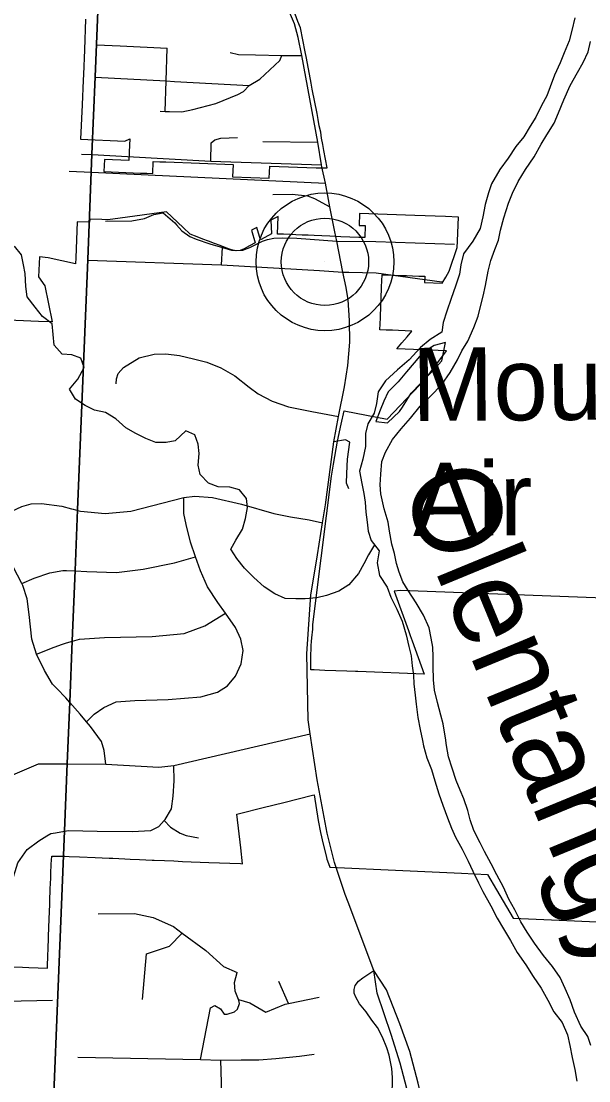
# Model space of a CAD drawing. Extents: x 114604 to 551442, y 316898 to 567001.
# Drawn here: x 194083 to 197319, y 444314 to 450356 of the extents above; entities that cross this region are included whole.
import ezdxf

# ---------------------------------------------------------------- set-up
doc = ezdxf.new("R2010")
doc.units = 0
for name, color, linetype in [('_CIVIL_CONSTRUCTION', 7, 'Continuous'), ('DV_X_County_Line', 7, 'Continuous'), ('GE_P_Alignment_1000_Cardinal_Points', 7, 'Continuous'), ('GE_P_Alignment_100_Cardinal_Points', 7, 'Continuous'), ('GE_P_Alignment_100_Stations', 7, 'Continuous'), ('GE_P_Alignment_500_Bearings', 7, 'Continuous'), ('GE_P_Alignment_500_Distances', 7, 'Continuous'), ('GE_X_Alignment', 7, 'Continuous'), ('PM_P_Cells', 7, 'Continuous'), ('PM_X_Dotted_Line', 7, 'Continuous'), ('RD_P_GR_Rt', 7, 'Continuous')]:
    doc.layers.add(name, color=color, linetype=linetype)

msp = doc.modelspace()

# ---------------------------------------------------------------- linework, layer by layer
at = {"layer": '_CIVIL_CONSTRUCTION'}
msp.add_line((196093.3, 444942.5), (195947.1, 445332.2), dxfattribs=at)
for points in [[(195797.3, 449525.1), (195795.1, 449536.1), (195773.3, 449665.2), (195682.9, 450160.3), (195662.2, 450263.4), (195640.8, 450341.4), (195562.2, 450525.9), (195472.7, 450771.2)], [(195871.7, 449154.5), (195842.8, 449296.8), (195816.7, 449432), (195797.3, 449525.1)], [(195734.9, 447084.4), (195735.6, 447094.9), (195771.2, 447314), (195800.5, 447495.6), (195817.2, 447598.9), (195864.3, 447958.2), (195891.3, 448102.5), (195925.7, 448270.5), (195944.8, 448392.1), (195956.2, 448526.6), (195955.1, 448649.2), (195946.5, 448766.3), (195934.7, 448837.4), (195915.8, 448925.8), (195882.4, 449101.8), (195871.7, 449154.5)], [(195878.1, 445529.6), (195868, 445559.3), (195826.4, 445725.3), (195770.3, 446030.4), (195729.3, 446293.1), (195719, 446371.9), (195711.2, 446748.7), (195734.9, 447084.4)], [(195947.1, 445332.2), (195930.6, 445376), (195878.1, 445529.6)], [(196423.9, 443817), (196422.8, 443843.8), (196404.3, 444005.8), (196380.1, 444150.4), (196346.6, 444300.7), (196297.8, 444481.1), (196241.1, 444638.1), (196165.5, 444832.2), (196093.3, 444942.5)], [(196333.1, 443283.4), (196344, 443378.9), (196352.9, 443579.3), (196350.4, 443777.3), (196340, 443931.3), (196321.6, 444071.3), (196290.3, 444233.2), (196242.7, 444414.6), (196192.6, 444577.9), (196111.2, 444813.8), (196093.3, 444942.5)]]:
    msp.add_lwpolyline(points, dxfattribs=at)
at = {"layer": 'DV_X_County_Line'}
for points in [[(197238.7, 450374.8), (197222.5, 450302.6), (197206.4, 450244.4), (197178.2, 450176.3), (197156.1, 450118.2), (197123.9, 450048), (197097.8, 449981.9), (197079.7, 449929.8), (197049.5, 449875.6), (197017.4, 449809.5), (196985.3, 449757.4), (196949.1, 449697.3), (196903, 449641.2), (196858.8, 449575.1), (196810.6, 449511), (196764.4, 449428.8), (196746.3, 449376.7), (196728.2, 449310.5), (196714, 449240.4), (196699.9, 449174.2), (196657.7, 449102), (196603.5, 449029.9), (196589.4, 448965.8), (196581.3, 448913.6), (196559.1, 448845.5), (196534.9, 448775.3), (196508.8, 448703.2), (196488.6, 448637), (196480.5, 448582.9), (196414.4, 448540.8), (196358.3, 448494.8), (196294.1, 448424.7), (196227.9, 448368.6), (196159.7, 448304.5), (196117.6, 448242.4), (196107.4, 448176.2), (196095.3, 448120.1), (196059.2, 448060), (196045, 448005.9), (196044.9, 447931.7), (196030.7, 447859.5), (196010.6, 447789.3), (196024.4, 447719.1), (196036.3, 447662.9), (196044.2, 447612.8), (196048.1, 447556.6), (196056, 447498.5), (196059.9, 447448.3), (196077.8, 447394.2), (196123.7, 447335.9), (196111.6, 447267.8), (196125.4, 447195.5), (196169.3, 447129.3), (196189.2, 447071.1), (196225.1, 447002.9), (196255, 446934.7), (196276.8, 446856.4), (196292.7, 446790.2), (196306.6, 446738.1), (196312.5, 446679.9), (196318.4, 446627.7), (196320.3, 446577.6), (196328.2, 446513.4), (196334.1, 446461.3), (196343.9, 446385), (196357.8, 446316.8), (196370.4, 446253.8)], [(196499.8, 446278.5), (196487.9, 446348.8), (196476, 446398.9), (196456.2, 446471.1), (196438.3, 446541.3), (196432.4, 446599.5), (196430.6, 446677.7), (196430.7, 446731.9), (196428.8, 446786), (196420.9, 446838.2), (196409, 446896.3), (196377.1, 446968.6), (196335.3, 447038.8), (196289.4, 447109.1), (196259.4, 447159.3), (196237.5, 447213.4), (196221.6, 447263.6), (196211.7, 447319.8), (196195.8, 447373.9), (196182, 447448.2), (196174.1, 447500.3), (196152.2, 447574.5), (196132.4, 447660.8), (196128.5, 447713), (196132.6, 447773.1), (196138.8, 447845.3), (196158.9, 447899.4), (196199.1, 447971.6), (196249.2, 448031.7), (196301.4, 448091.8), (196357.6, 448159.9), (196415.7, 448218), (196479.9, 448284), (196528.1, 448352.2), (196570.2, 448424.3), (196594.4, 448476.4), (196628.5, 448530.5), (196662.7, 448608.7), (196688.8, 448674.8), (196701, 448729), (196717.1, 448787.1), (196729.2, 448849.3), (196745.4, 448931.5), (196759.5, 448991.6), (196783.7, 449053.8), (196803.8, 449107.9), (196815.9, 449164), (196834.1, 449234.2), (196860.3, 449318.4), (196884.4, 449374.5), (196916.6, 449442.6), (196958.7, 449510.8), (197006.9, 449582.9), (197047.1, 449655), (197079.2, 449707.1), (197121.4, 449775.3), (197145.5, 449833.4), (197175.7, 449907.6), (197211.9, 449989.7), (197254.1, 450063.9), (197286.2, 450120), (197314.3, 450182.1), (197328.5, 450240.3)], [(196502.4, 448524.7), (196436.3, 448506.7), (196372.2, 448466.7), (196324, 448408.6), (196279.9, 448356.5), (196231.8, 448300.4), (196175.6, 448242.3), (196149.5, 448190.2), (196129.4, 448138.1), (196105.2, 448074), (196171.2, 448065.9), (196239.4, 448129.9)], [(196239.4, 448129.9), (196257.5, 448156), (196305.7, 448234.1), (196357.8, 448288.2), (196422, 448354.3), (196480.2, 448418.4), (196502.4, 448524.7)], [(197330.6, 444515.6), (197313.2, 444565.9), (197273.9, 444626.5), (197236.9, 444705.1), (197211.8, 444775.5), (197184.6, 444840), (197155.4, 444902.5), (197112.1, 444965.1), (197060.9, 445027.9), (197009.8, 445098.6), (196966.5, 445161.3), (196931.2, 445219.8), (196896.1, 445288.4), (196862.8, 445348.9), (196831.7, 445417.4), (196794.6, 445488), (196761.3, 445550.6), (196724.2, 445621.2), (196698.8, 445671.6), (196663.7, 445742.1), (196642.5, 445802.5), (196629.1, 445854.8), (196605.9, 445921.2), (196584.6, 445971.6), (196563.2, 446025.9), (196540.1, 446096.4), (196518.9, 446160.7), (196507.7, 446225), (196501.1, 446270), (196499.8, 446278.5)], [(196370.4, 446253.8), (196375.6, 446224.6), (196394.8, 446156.2), (196422, 446089.8), (196441.1, 446025.4), (196464.2, 445951), (196487.4, 445886.6), (196512.5, 445814.1), (196535.8, 445753.7), (196559.1, 445703.3), (196596.3, 445634.8), (196631.4, 445566.2), (196656.7, 445509.8), (196689.9, 445443.2), (196715.3, 445392.8), (196760.3, 445312.1), (196795.4, 445241.5), (196832.7, 445181), (196871.9, 445114.4), (196911, 445045.7), (196960.2, 444975), (197001.3, 444908.4), (197046.5, 444841.7), (197085.7, 444773.1), (197118.8, 444706.5), (197166.1, 444645.8), (197197.2, 444575.3), (197210.5, 444515), (197223.6, 444446.7), (197238.8, 444378.4), (197249.9, 444312.2)]]:
    msp.add_lwpolyline(points, dxfattribs=at)
at = {"layer": 'GE_P_Alignment_1000_Cardinal_Points'}
for p, q in [((194513, 450221.7), (194646.7, 450215.4)), ((194646.7, 450215.4), (194914.1, 450202.7)), ((194956.3, 450012.9), (195383, 449988.6)), ((195461, 449669.8), (195773.3, 449665.2)), ((194688.1, 449584), (195163.3, 449557.6)), ((195163.3, 449557.6), (195795.1, 449536.1)), ((195224.3, 448966.1), (195230.4, 449064.9))]:
    msp.add_line(p, q, dxfattribs=at)
for points in [[(194904.1, 449840.2), (194908.9, 450015.6), (194914.1, 450202.7)], [(194875.8, 449842.8), (194904.1, 449840.2), (194928, 449840.1), (194998.3, 449839.9), (195061.8, 449851.7), (195192.4, 449886.7), (195317.5, 449938.2), (195349.9, 449954.4), (195383, 449988.6), (195442.8, 450025.8), (195558, 450132.4), (195568.9, 450160.3)], [(195274.4, 450176.5), (195322.2, 450165.7), (195419.4, 450163.6)], [(195419.4, 450163.6), (195568.9, 450160.3), (195682.9, 450160.3)], [(194505.4, 450036.2), (194908.9, 450015.6), (194956.3, 450012.9)], [(195163.3, 449557.6), (195165.9, 449661.7), (195186.7, 449680.1), (195221, 449688.8), (195315.1, 449692.3)], [(194425.9, 449598.6), (194487.5, 449595.2), (194688.1, 449584)], [(194563.9, 449214.8), (194713, 449217), (194785.2, 449230.8), (194839.5, 449254.6), (194892.9, 449263.9)], [(194892.9, 449263.9), (194957.8, 449205.4), (194967.4, 449195.2)], [(194967.4, 449195.2), (194999.3, 449161.2), (195044.1, 449128.1), (195079.8, 449112.8), (195157.6, 449085.5), (195230.4, 449064.9), (195281.1, 449050.9), (195310.6, 449048.6), (195346.9, 449050.5), (195385.6, 449065.2), (195457.9, 449102), (195487, 449112), (195523.3, 449117.9), (195574.6, 449120.4), (195654.4, 449118.9), (195882.4, 449101.8), (196105, 449100), (196553.1, 449085.1)], [(194463, 448993.4), (195224.3, 448966.1), (195784.1, 448934.7), (195915.8, 448925.8), (195950, 448924.8)], [(195950, 448924.8), (196106.5, 448920.3), (196480.4, 448869.1)], [(194624.7, 448288), (194626.6, 448316.1), (194636.5, 448346.2), (194666.5, 448380.4), (194754.4, 448436.7), (194840.4, 448456.9), (194906.4, 448459.1), (194984.4, 448449.2), (195064.5, 448431.3), (195140.6, 448411.4), (195220.7, 448379.4), (195300.8, 448333.4), (195383, 448269.4), (195433.1, 448231.4), (195513.2, 448189.4), (195607.3, 448157.5), (195739.4, 448129.7), (195891.3, 448102.5)], [(195951.5, 447689.9), (195936.7, 447721), (195940, 447776.1), (195943, 447858.6), (195956.9, 447954.8), (195931.3, 447969), (195864.3, 447958.2)], [(194379.3, 447573.2), (194404.9, 447566.1), (194420.1, 447562), (194562.3, 447549.7), (194708.3, 447562.1), (195009.9, 447639.3), (195072.2, 447647), (195174.3, 447639.2), (195338.4, 447601.4), (195522.6, 447549.6), (195618.7, 447529.7), (195724.8, 447511.8), (195800.5, 447495.6)], [(193882.9, 447471.6), (193976.1, 447536.6), (194086, 447589), (194140, 447603.1), (194198, 447605.2), (194314.1, 447591.4), (194369.1, 447576.1), (194379.3, 447573.2)], [(194454.8, 446360.7), (194498.8, 446404.3), (194554.7, 446442.5), (194624.7, 446474.7), (194730.7, 446483), (194920.7, 446487.3), (195106.8, 446503.7), (195202.8, 446530), (195258.7, 446566.2), (195304.6, 446620.4), (195336.4, 446690.7), (195348.3, 446767), (195334.1, 446833.1), (195304, 446899.3), (195246.7, 446979.8), (195203.6, 447041.5), (195145.4, 447131.6), (195105.2, 447221.8), (195077, 447302), (195048.8, 447386.2), (195022.6, 447486.5), (195010.4, 447548.6), (195009.9, 447639.3)], [(194341.8, 447223.5), (194390.9, 447221.4), (194457, 447218.6), (194627, 447212.9), (194779, 447231.2), (194957, 447267.7), (195077, 447302)], [(194274.8, 446561.5), (194260.3, 446576.3), (194216.1, 446654.5), (194169.1, 446746.3), (194143.7, 446832.9), (194127.4, 446973.3), (194117.2, 447061.5), (194093, 447137.7), (194086.8, 447149.5), (194036.8, 447243.9)], [(194086.8, 447149.5), (194156.9, 447179.9), (194246.9, 447210.2), (194320.9, 447224.4), (194341.8, 447223.5)], [(194317.8, 446803.1), (194341.8, 446811.2), (194374.6, 446820.1), (194415.8, 446831.4), (194557.8, 446841.7), (194829.9, 446848.2), (195011.9, 446864.6), (195129.9, 446909), (195246.7, 446979.8)], [(194169.1, 446746.3), (194269.9, 446787), (194317.8, 446803.1)], [(194565.4, 446119.6), (194555.3, 446197.8), (194541.1, 446247.9), (194476.9, 446334), (194454.8, 446360.7), (194418.8, 446404.1), (194360.4, 446471), (194336.5, 446498.3), (194285.7, 446550.3), (194274.8, 446561.5)], [(194250.9, 446121.2), (194346.4, 446120.7), (194565.4, 446119.6), (194867.5, 446101.8), (194953, 446111.7), (195729.3, 446293.1)], [(193960, 446025.4), (194048.1, 446065.3), (194181.9, 446121.5), (194250.9, 446121.2)], [(194278.3, 445728.8), (194330.5, 445737.2), (194352.1, 445740.7), (194516, 445736.8), (194715.9, 445734.8), (194821.8, 445740.9), (194867.7, 445765), (194898.7, 445797.9), (194903.7, 445803.1), (194939.6, 445865.2), (194949.6, 445937.4), (194955.5, 446023.6), (194953, 446111.7)], [(194898.7, 445797.9), (194933.7, 445761), (194989.7, 445726.9), (195023.7, 445712.9), (195093.6, 445698.9)], [(193491, 445247), (193561, 445179), (193641, 445138.9), (193730.9, 445118.9), (193814.9, 445119), (193874.8, 445135), (193915.2, 445176.1), (193940.7, 445207.2), (193980.6, 445299.5), (194004.6, 445361.6), (194024.5, 445427.8), (194064.4, 445556.1), (194116.3, 445632.3), (194184.2, 445682.5), (194229.5, 445710.5), (194252.2, 445724.6), (194278.3, 445728.8)]]:
    msp.add_lwpolyline(points, dxfattribs=at)
at = {"layer": 'GE_P_Alignment_100_Cardinal_Points'}
for p, q in [((194774.5, 444776.9), (194796.8, 445037.4)), ((195606.1, 444755.3), (195550.6, 444880.3)), ((195233, 444000.5), (195221.2, 444432.3))]:
    msp.add_line(p, q, dxfattribs=at)
for points in [[(194355.9, 449500.3), (194483.4, 449494.9), (195816.7, 449432)], [(195518.1, 449367.7), (195627.7, 449370.2), (195715, 449360.4), (195754, 449345.2), (195842.8, 449296.8)], [(194521.7, 445266.8), (194728.5, 445268.3), (194836, 445246.1), (194951.3, 445193.3), (195000.5, 445155.8), (195136.3, 445056.7), (195236.6, 444965.5), (195313.9, 444932)], [(194796.8, 445037.4), (194928, 445082.2), (195000.5, 445155.8)], [(195105.6, 444434.7), (195162.3, 444730.9), (195185.8, 444742.8), (195218.3, 444723.9), (195239.1, 444694.6), (195256.8, 444694.8), (195297.9, 444706.9), (195315.4, 444721.7), (195326.9, 444755.6), (195323.9, 444771.8), (195321.6, 444777.6), (195302.9, 444826), (195299.6, 444874.6), (195313.9, 444932)], [(192939.1, 444816.9), (193041.7, 444795.5), (193117.7, 444790.4), (193252, 444795.7), (193357.8, 444793.3), (193451.8, 444792.4), (193584.1, 444770), (193632.6, 444770.6), (193710.1, 444769.5), (193992.9, 444767.2), (194262.1, 444774.1)], [(195321.6, 444777.6), (195385.9, 444759.5), (195432, 444732.2), (195478.3, 444704.9), (195588.4, 444751.7), (195606.1, 444755.3), (195781.4, 444790)], [(194404.7, 444449.6), (195105.6, 444434.7), (195221.2, 444432.3), (195337.2, 444433), (195437.3, 444433.5), (195535.3, 444442.1), (195669.2, 444454.9), (195753.2, 444465.4)]]:
    msp.add_lwpolyline(points, dxfattribs=at)
at = {"layer": 'GE_P_Alignment_100_Stations'}
for points in [[(194450.2, 450367.2), (194443.2, 450193.1), (194437.5, 450052.1), (194435.7, 450018.8), (194429.8, 449878.6), (194421.6, 449683.7), (194673.3, 449672.5), (194702, 449685.2), (194698.8, 449610.5), (194698.3, 449598.1), (194696.9, 449561.5), (194557, 449567.1), (194554, 449498.1), (194763.1, 449489.9), (194799.1, 449488.6), (194832.8, 449487.4), (194835.9, 449556), (194872.7, 449554.6), (194906.4, 449553.2), (195290.5, 449538), (195288, 449469.2), (195496.6, 449460.9), (195499.3, 449529.7), (195765, 449519.1), (195827.1, 449519.9), (195809, 449619.2), (195802.5, 449653.4), (195795.5, 449689.4), (195792.4, 449705.9), (195790.4, 449723.3), (195782.1, 449759), (195775.2, 449794.7), (195769.5, 449828.9), (195742.2, 449969), (195735.5, 450003), (195708.9, 450145), (195701.9, 450181), (195675.2, 450317.5), (195660.7, 450354.5), (195608.1, 450496)], [(198311.8, 447031.4), (196245.1, 447108.9), (196208.7, 447105.5), (196290.8, 446881.9), (196299.9, 446853.7), (196311.1, 446822.9), (196380.3, 446632.8), (196002.2, 446648.1), (195989.4, 446648.6), (195939.6, 446650.7), (195814.4, 446654.4), (195752.1, 446657), (195733.1, 446658.1), (195734.7, 446748.9), (195735.3, 446772.2), (195736.1, 446795.5), (195737.3, 446818.8), (195740, 446840.7), (195744.6, 446890), (195745.5, 446913.2), (195764.9, 447068.6), (195851.9, 447762.5), (195862.8, 447830.6), (195886.4, 447960.6), (195907.3, 448058.9), (195923.2, 448134.1), (196169.3, 448086.4), (196390.8, 448320.9), (196507.8, 448476.7), (196224.7, 448486.8), (196253.5, 448521), (196283, 448556), (196310.5, 448589.2), (196233.7, 448592.2), (196198.9, 448593.6), (196162.7, 448595), (196127.9, 448596.4), (196130.2, 448664.4), (196132.7, 448734.9), (196134.2, 448770.5), (196137, 448840.5), (196139.9, 448910), (196174.9, 448908.8), (196210.2, 448907.5), (196245.2, 448906.3), (196279.5, 448905.1), (196313.7, 448903.8), (196348.9, 448902.6), (196383.9, 448901.3), (196382.3, 448865.8), (196481.8, 448862.2), (196502.7, 448897.1), (196523.3, 448930.8), (196569.1, 449066.1), (196570.5, 449101.4), (196574.2, 449194.2), (196576, 449238.9), (196501, 449241.7), (196326.5, 449248.2), (196012.3, 449259.8), (196010, 449191.3), (196043.6, 449190.1), (196041.1, 449121.6), (196007.6, 449122.9), (195904.1, 449126.8), (195842.5, 449130.6), (195796.5, 449132.3), (195753.2, 449134), (195718.5, 449135.3), (195683.8, 449136.6), (195648.7, 449137.9), (195614.6, 449139.2), (195577.9, 449140.6), (195543.6, 449141.9), (195547.9, 449241.8), (195506.3, 449220.7), (195509.2, 449143.2), (195493.4, 449134.4), (195446.6, 449108.6), (195426.6, 449180.3), (195395.2, 449164.4), (195416.5, 449092), (195385.1, 449074.6), (195354.2, 449057.6), (195330.7, 449048.3), (195305.5, 449046.3), (195280.8, 449051.8), (195249.3, 449063.8), (195216.3, 449076.4), (195184, 449088.7), (195150.9, 449101.3), (195118.1, 449113.8), (195085.2, 449126.4), (195046.4, 449141.1), (195005.7, 449179.4), (194910.7, 449268.4), (194647.5, 449232.6), (194576.5, 449223), (194542, 449224.6), (194473.9, 449227.7), (194472.3, 449210), (194402, 449212.8), (194393.3, 449005.9), (194392, 448973.2), (194237.2, 449006.8), (194186.4, 449012.4), (194181.7, 448899.1), (194217.9, 448846.4), (194260.1, 448641.7), (194180.8, 448644.5), (193967, 448652.2)], [(194027.5, 444963.8), (194089.8, 444961.5), (194126.3, 444960.2), (194232.2, 444956.3), (194235.1, 445037.6), (194235.8, 445056.4), (194238.7, 445138.6), (194242.1, 445235.3), (194245.2, 445320.7), (194245.8, 445339), (194248.3, 445409), (194250.9, 445469.3), (194252.1, 445496.3), (194254.4, 445549.2), (194256.5, 445595.6), (194280.2, 445595.4), (194331.1, 445594.9), (194355.7, 445593.9), (194415.9, 445591.2), (194504.4, 445587.3), (194584.8, 445583.7), (194604.8, 445582.8), (194672.8, 445579.8), (194704.8, 445578.4), (194757.8, 445576), (194828.6, 445572.9), (194841.6, 445572.3), (194899.4, 445569.8), (194953.4, 445567.4), (195002.9, 445565.4), (195152.5, 445559.5), (195332.3, 445552.4), (195344.8, 445552), (195334, 445643.2), (195311.5, 445833.5), (195326.7, 445837.3), (195462.5, 445871.7), (195579.5, 445901.4), (195744.3, 445943.1), (195752.5, 445945.2), (195776.6, 445798.4), (195789.4, 445730.8), (195804.6, 445663.8), (195822, 445597.3), (195825, 445577.9), (195834.8, 445553.7), (195841.5, 445532.1), (195925.3, 445529.2), (196175.6, 445517.5), (196593.1, 445498.2), (196741.6, 445491.3), (196791.5, 445402.1), (196887.1, 445241.8), (198325.2, 445179.1)]]:
    msp.add_lwpolyline(points, dxfattribs=at)
at = {"layer": 'GE_P_Alignment_500_Bearings'}
msp.add_lwpolyline([(196211, 443454), (196209.1, 443497), (196189.6, 443937.3), (196186.4, 444114), (196186.5, 444174.9), (196193.8, 444226.8), (196200, 444286.5), (196198.6, 444332.9), (196194.9, 444384.7), (196181.1, 444460.9), (196166.4, 444502.7), (196141.7, 444562.2), (196113.7, 444617.2), (196081.4, 444658.9), (196049, 444707.3), (196012.2, 444753.4), (195989.8, 444790.8), (195980.9, 444812.8), (195980.7, 444834.9), (195987.2, 444857), (196005.8, 444881.5), (196029.9, 444900.4), (196093.3, 444942.5)], dxfattribs=at)
at = {"layer": 'GE_P_Alignment_500_Distances'}
for points in [[(189135.1, 451027), (194498.6, 450788.7), (194534.6, 450787.1), (194511.8, 450224.5), (194504.2, 450039), (194486.3, 449598.1), (194482.2, 449497.8), (194461.8, 448996.2), (194403.7, 447568.9), (194389.7, 447224.2), (194373.4, 446823), (194359.2, 446473.8), (194345.2, 446123.5), (194329.3, 445740), (194228.4, 443260.6)], [(194228.4, 443260.6), (194329.3, 445740), (194345.2, 446123.5), (194359.2, 446473.8), (194373.4, 446823), (194389.7, 447224.2), (194403.7, 447568.9), (194461.8, 448996.2), (194482.2, 449497.8), (194486.3, 449598.1), (194504.2, 450039), (194511.8, 450224.5), (194534.6, 450787.1), (195435.4, 450774.5), (195471.5, 450774), (201222.4, 450541)]]:
    msp.add_lwpolyline(points, dxfattribs=at)
at = {"layer": 'GE_X_Alignment'}
for radius in [392.9, 249]:
    msp.add_circle((195814.3, 448983.8), radius, dxfattribs=at)
at = {"layer": 'PM_P_Cells'}
msp.add_lwpolyline([(196096.7, 447370.2), (196063.4, 447313.2), (196035.5, 447261.1), (196005.6, 447207), (195949.7, 447142.8), (195893.9, 447106.7), (195824, 447080.6), (195768, 447068.5), (195702.1, 447062.5), (195648.1, 447062.4), (195588.2, 447064.4), (195528.2, 447090.4), (195468.2, 447130.5), (195408.2, 447184.6), (195356.1, 447236.6), (195312.1, 447292.7), (195278, 447344.8), (195305.9, 447396.9), (195343.8, 447459.1), (195361.7, 447521.2), (195373.5, 447583.3), (195367.5, 447633.5), (195327.4, 447683.5), (195271.5, 447699.5), (195205.5, 447701.5), (195151.5, 447721.5), (195103.5, 447771.6), (195091.4, 447823.7), (195097.3, 447891.8), (195091.2, 447943.9), (195073.2, 447998), (195021.2, 448020), (194961.3, 447963.9), (194909.4, 447953.8), (194849.4, 447953.8), (194793.5, 447975.8), (194735.5, 448005.9), (194679.5, 448037.9), (194621.4, 448088), (194563.4, 448124), (194501.5, 448138), (194447.5, 448164), (194391.5, 448200.1), (194357.4, 448258.2), (194405.3, 448314.3), (194441.1, 448380.5), (194423, 448434.5), (194371.1, 448452.6), (194317.1, 448456.5), (194271.1, 448508.6), (194265, 448568.7), (194258.9, 448630.9), (194204.9, 448672.9), (194162.8, 448725), (194116.8, 448785.1), (194108.7, 448843.2), (194104.6, 448917.4), (194096.5, 448967.5), (194084.4, 449023.6), (194044.4, 449073.7)], dxfattribs=at)
at = {"layer": 'PM_X_Dotted_Line'}
msp.add_line((195814.3, 448983.8), (195814.3, 448983.8), dxfattribs=at)

# ---------------------------------------------------------------- texts
at = {"layer": '_CIVIL_CONSTRUCTION'}
for s, p in [('Mount', (196311.8, 448075.9)), ('Air', (196316.6, 447420.3))]:
    msp.add_text(s, height=417.01, rotation=0.4136, dxfattribs=at).set_placement(p)
at = {"layer": 'RD_P_GR_Rt'}
msp.add_text('Olentangy', height=499.98, rotation=292.41939, dxfattribs=at).set_placement((196239.3, 447711.6))

doc.saveas('drawing.dxf')
